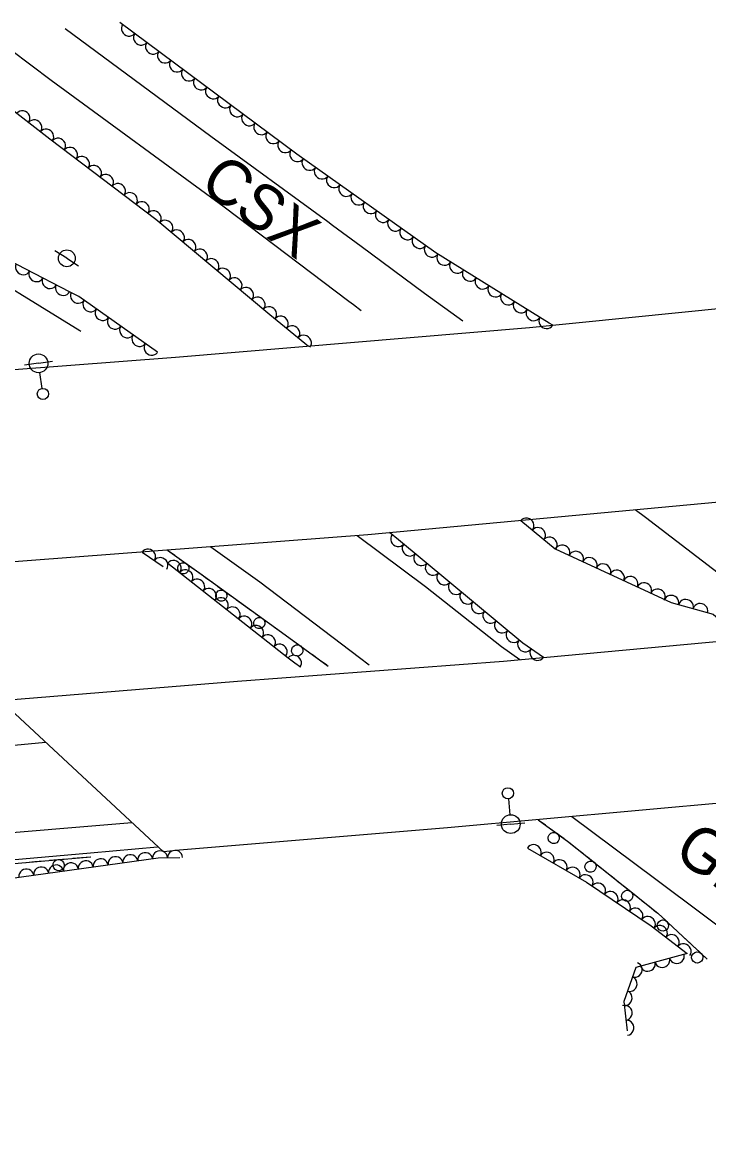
# Model space of a CAD drawing. Extents: x 1722896 to 1754269, y 648279 to 666297.
# Drawn here: x 1750468.3 to 1750651.3, y 652688.1 to 652986.2 of the extents above; entities that cross this region are included whole.
import ezdxf

# ---------------------------------------------------------------- set-up
doc = ezdxf.new("R2010")
doc.units = 0
for name, color, linetype in [('DESIGN - CENTERLINE - Proposed', 7, 'Continuous'), ('DESIGN - SCRATCH - User 1', 7, 'Continuous'), ('DESIGN - SHEET - Linework', 7, 'Continuous'), ('SURVEY - CENTERLINE - Preliminary Text', 7, 'Continuous'), ('SURVEY - DTM - Breaklines', 7, 'Continuous'), ('SURVEY - VEGETATION - Features with Text', 7, 'Continuous')]:
    doc.layers.add(name, color=color, linetype=linetype)

msp = doc.modelspace()

# ---------------------------------------------------------------- linework, layer by layer
at = {"layer": 'DESIGN - CENTERLINE - Proposed'}
for points in [[(1750735.43, 652865.92), (1750654.1, 652858.26), (1750560.41, 652849.6), (1750459.04, 652841.8), (1750417.27, 652838.57), (1750354.69, 652885.94), (1750435.83, 652891.34), (1750509.18, 652896.89), (1750603.5, 652904.82), (1750709.47, 652915.51)], [(1750815.21, 652839.49), (1750854.91, 652800.7), (1750770.62, 652790.32), (1750683.7, 652780.7), (1750581.67, 652771.43), (1750510.17, 652765.48), (1750505.95, 652765.02), (1750462.56, 652805.4), (1750525.67, 652810.58), (1750596.58, 652815.88), (1750666.84, 652822.41), (1750735.46, 652829.53), (1750788.52, 652836.33), (1750815.21, 652839.49)]]:
    msp.add_lwpolyline(points, dxfattribs=at)
at = {"layer": 'DESIGN - SCRATCH - User 1'}
for points in [[(1750507.02, 652845.49), (1750516.59, 652838.63), (1750537.42, 652823.59)], [(1750507.02, 652845.49), (1750508.93, 652844.12)], [(1750510.23, 652843.19), (1750513.97, 652840.51)], [(1750515.27, 652839.58), (1750516.59, 652838.63), (1750517.18, 652838.2)], [(1750517.18, 652838.2), (1750519.08, 652836.83)], [(1750520.38, 652835.89), (1750524.11, 652833.2)], [(1750525.41, 652832.26), (1750527.31, 652830.89)], [(1750527.31, 652830.89), (1750529.22, 652829.51)], [(1750530.52, 652828.57), (1750534.25, 652825.88)], [(1750535.54, 652824.95), (1750537.42, 652823.59)], [(1750537.42, 652823.59), (1750549.89, 652814.59)], [(1750537.42, 652823.59), (1750539.33, 652822.21)], [(1750540.63, 652821.28), (1750544.35, 652818.58)], [(1750545.65, 652817.65), (1750547.56, 652816.27)], [(1750547.56, 652816.27), (1750549.46, 652814.9)], [(1750605.86, 652773.63), (1750614.01, 652767.66), (1750637.76, 652748.7), (1750650.94, 652736.45)], [(1750605.86, 652773.63), (1750607.76, 652772.24)], [(1750609.05, 652771.29), (1750612.76, 652768.58)], [(1750614.05, 652767.63), (1750615.89, 652766.16)], [(1750615.89, 652766.16), (1750617.72, 652764.7)], [(1750347.04, 652752.56), (1750347.16, 652752.57), (1750400.84, 652756.23), (1750486.56, 652763.76)], [(1750475.58, 652762.8), (1750480.16, 652763.2)], [(1750481.76, 652763.34), (1750484.1, 652763.55)], [(1750484.1, 652763.55), (1750486.44, 652763.75)], [(1750618.97, 652763.7), (1750622.57, 652760.83)], [(1750469.3, 652762.25), (1750471.64, 652762.45)], [(1750471.64, 652762.45), (1750473.99, 652762.66)], [(1750623.82, 652759.83), (1750625.65, 652758.36)], [(1750625.65, 652758.36), (1750627.49, 652756.9)], [(1750628.74, 652755.9), (1750632.34, 652753.03)], [(1750633.59, 652752.03), (1750635.42, 652750.56)], [(1750635.42, 652750.56), (1750637.26, 652749.1)], [(1750638.46, 652748.05), (1750641.83, 652744.91)], [(1750643, 652743.83), (1750644.73, 652742.22)], [(1750644.73, 652742.22), (1750646.45, 652740.63)], [(1750647.62, 652739.54), (1750650.94, 652736.45)]]:
    msp.add_lwpolyline(points, dxfattribs=at)
for centre, start, end in [((1750511.21, 652840.64), 167.6056, 167.5958), ((1750521.35, 652833.34), 167.4311, 167.4213), ((1750531.49, 652826.03), 167.4311, 167.4213), ((1750541.59, 652818.73), 167.4311, 167.4213), ((1750610, 652768.74), 167.0501, 167.0403), ((1750477.98, 652761.5), 208.2835, 208.2737), ((1750619.82, 652761.1), 164.6583, 164.6485), ((1750629.58, 652753.31), 164.6583, 164.6485), ((1750639.11, 652745.4), 160.3623, 160.3525), ((1750648.27, 652736.89), 160.3623, 160.3525)]:
    msp.add_arc(centre, 1.5, start, end, dxfattribs=at)
at = {"layer": 'SURVEY - CENTERLINE - Preliminary Text'}
for points in [[(1750479.76, 652984.49), (1750518.6, 652955.85), (1750549.74, 652933.07)], [(1750555.32, 652911.79), (1750522.08, 652936.89), (1750476.02, 652970.7), (1750459.63, 652982.9)], [(1750315.17, 652969.94), (1750364.73, 652957.83), (1750396.51, 652947.77), (1750421.11, 652938.57), (1750450.43, 652924.44), (1750483.61, 652904.01)], [(1750549.74, 652933.07), (1750551, 652932.15)], [(1750551, 652932.15), (1750558.66, 652926.54), (1750575.58, 652913.99), (1750585.72, 652906.58)], [(1750556.6, 652910.83), (1750555.32, 652911.79)], [(1750558.68, 652909.26), (1750556.6, 652910.83)], [(1750483.61, 652904.01), (1750483.93, 652903.82)], [(1750663.4, 652832.03), (1750634.47, 652854.19), (1750631.71, 652856.19)], [(1750557.56, 652849.38), (1750575.85, 652835.77), (1750596.11, 652819.81), (1750600.99, 652816.29)], [(1750518.56, 652846.38), (1750531.64, 652837), (1750558.19, 652816.84), (1750560.8, 652814.89)], [(1749504.57, 652758.28), (1749541.78, 652759.24), (1749626.45, 652761.79), (1749700.43, 652763.68), (1749807.93, 652766.68), (1749897.1, 652769.42), (1749994.15, 652772.11), (1750071.5, 652774.74), (1750144.31, 652776.4), (1750251.03, 652780.35), (1750344.02, 652784.56), (1750443.66, 652791.33), (1750474.46, 652794.32)], [(1749509.8, 652734.84), (1749565.38, 652736.61), (1749648.41, 652738.9), (1749714.72, 652740.72), (1749772.9, 652742.48), (1749847.95, 652744.51), (1749922.36, 652746.83), (1750010.54, 652749.32), (1750110.05, 652752.58), (1750226.65, 652755.94), (1750316.35, 652760), (1750409.07, 652765.53), (1750497.48, 652772.91)], [(1750614.87, 652774.45), (1750637.22, 652757.73), (1750662.64, 652738.72), (1750684.35, 652722.81)], [(1750486.47, 652764.76), (1750504.35, 652766.36)], [(1750129.19, 652738.75), (1750179.79, 652741.15), (1750235.4, 652744.77), (1750289.1, 652748.39), (1750347.08, 652753.56), (1750400.76, 652757.23), (1750486.47, 652764.76)]]:
    msp.add_lwpolyline(points, dxfattribs=at)
at = {"layer": 'SURVEY - DTM - Breaklines'}
for p, q in [((1750480.16, 652923.27), (1750477.01, 652925.3)), ((1750480.16, 652923.27), (1750483.31, 652921.24)), ((1750472.62, 652895.28), (1750468.91, 652894.76)), ((1750472.62, 652895.28), (1750476.33, 652895.81)), ((1750473.57, 652888.6), (1750472.97, 652892.81)), ((1750597.92, 652779.17), (1750598.31, 652774.94)), ((1750598.54, 652772.45), (1750594.81, 652772.1)), ((1750598.54, 652772.45), (1750602.28, 652772.79))]:
    msp.add_line(p, q, dxfattribs=at)
for centre, radius in [((1750480.16, 652923.27), 2.25), ((1750472.62, 652895.28), 2.5), ((1750473.78, 652887.11), 1.5), ((1750597.78, 652780.66), 1.5), ((1750598.54, 652772.45), 2.5)]:
    msp.add_circle(centre, radius, dxfattribs=at)
at = {"layer": 'SURVEY - VEGETATION - Features with Text'}
for points in [[(1750609.72, 652905.45), (1750608.78, 652905.95), (1750578.57, 652924.71), (1750541.46, 652951.04), (1750494.29, 652986.17)], [(1750444.7, 652979.08), (1750475.6, 652955.1), (1750503.87, 652933.67), (1750534.32, 652908.32), (1750544.61, 652899.87)], [(1750480.9, 652914.36), (1750457.51, 652926.46), (1750425.71, 652942.17), (1750396.49, 652953.62), (1750360.07, 652964.48), (1750328.49, 652971.27)], [(1750504.36, 652898.21), (1750483.33, 652913.1), (1750480.9, 652914.36)], [(1750601.23, 652853.37), (1750610.41, 652845.83), (1750641.28, 652831.56), (1750652.47, 652828.42), (1750660.22, 652821.79)], [(1750607.26, 652816.87), (1750601.79, 652820.66), (1750568.65, 652848.26), (1750566.23, 652850.14)], [(1750500.23, 652844.97), (1750505.83, 652841.09)], [(1750507.12, 652842.02), (1750539.21, 652816.77)], [(1750539.21, 652816.77), (1750540.96, 652815.4), (1750542.49, 652814.38)], [(1750602.97, 652766.07), (1750618.72, 652756.93), (1750635.97, 652745.35), (1750645.59, 652737.94), (1750631.91, 652734.25), (1750628.68, 652725.2), (1750629.57, 652717.34)], [(1750461, 652757.43), (1750504.53, 652763.44), (1750510.31, 652763.57)]]:
    msp.add_lwpolyline(points, dxfattribs=at)
for centre, major_axis in [((1750496.65, 652984.41), (-1.6, 1.19)), ((1750499.86, 652982.02), (-1.6, 1.19)), ((1750503.07, 652979.63), (-1.6, 1.19)), ((1750506.27, 652977.24), (-1.6, 1.19)), ((1750509.48, 652974.85), (-1.6, 1.19)), ((1750512.69, 652972.46), (-1.6, 1.19)), ((1750515.9, 652970.08), (-1.6, 1.19)), ((1750519.11, 652967.69), (-1.6, 1.19)), ((1750522.31, 652965.3), (-1.6, 1.19)), ((1750468.4, 652960.69), (1.58, -1.23)), ((1750525.52, 652962.91), (-1.6, 1.19)), ((1750471.56, 652958.24), (1.58, -1.23)), ((1750528.73, 652960.52), (-1.6, 1.19)), ((1750474.72, 652955.78), (1.58, -1.23)), ((1750531.94, 652958.13), (-1.6, 1.19)), ((1750535.15, 652955.74), (-1.6, 1.19)), ((1750477.9, 652953.36), (1.59, -1.21)), ((1750538.35, 652953.35), (-1.6, 1.19)), ((1750481.09, 652950.94), (1.59, -1.21)), ((1750484.28, 652948.52), (1.59, -1.21)), ((1750541.56, 652950.96), (-1.63, 1.16)), ((1750487.47, 652946.11), (1.59, -1.21)), ((1750544.83, 652948.65), (-1.63, 1.16)), ((1750490.65, 652943.69), (1.59, -1.21)), ((1750548.09, 652946.33), (-1.63, 1.16)), ((1750551.35, 652944.02), (-1.63, 1.16)), ((1750493.84, 652941.27), (1.59, -1.21)), ((1750554.61, 652941.7), (-1.63, 1.16)), ((1750497.03, 652938.86), (1.59, -1.21)), ((1750500.21, 652936.44), (1.59, -1.21)), ((1750557.87, 652939.39), (-1.63, 1.16)), ((1750503.4, 652934.02), (1.59, -1.21)), ((1750561.14, 652937.08), (-1.63, 1.16)), ((1750564.4, 652934.76), (-1.63, 1.16)), ((1750506.49, 652931.48), (1.54, -1.28)), ((1750567.66, 652932.45), (-1.63, 1.16)), ((1750509.57, 652928.92), (1.54, -1.28)), ((1750570.92, 652930.13), (-1.63, 1.16)), ((1750512.64, 652926.36), (1.54, -1.28)), ((1750574.19, 652927.82), (-1.63, 1.16)), ((1750577.45, 652925.5), (-1.63, 1.16)), ((1750515.71, 652923.81), (1.54, -1.28)), ((1750580.8, 652923.32), (-1.7, 1.06)), ((1750468.46, 652920.8), (-1.78, 0.92)), ((1750518.79, 652921.25), (1.54, -1.28)), ((1750521.86, 652918.69), (1.54, -1.28)), ((1750584.2, 652921.21), (-1.7, 1.06)), ((1750472.02, 652918.96), (-1.78, 0.92)), ((1750475.57, 652917.12), (-1.78, 0.92)), ((1750524.94, 652916.13), (1.54, -1.28)), ((1750587.6, 652919.1), (-1.7, 1.06)), ((1750590.99, 652916.99), (-1.7, 1.06)), ((1750479.12, 652915.28), (-1.78, 0.92)), ((1750528.01, 652913.57), (1.54, -1.28)), ((1750594.39, 652914.88), (-1.7, 1.06)), ((1750483.13, 652913.21), (-1.78, 0.92)), ((1750486.41, 652910.92), (-1.63, 1.16)), ((1750531.09, 652911.01), (1.54, -1.28)), ((1750597.79, 652912.77), (-1.7, 1.06)), ((1750489.67, 652908.61), (-1.63, 1.16)), ((1750534.16, 652908.45), (1.54, -1.28)), ((1750601.19, 652910.66), (-1.7, 1.06)), ((1750604.59, 652908.55), (-1.7, 1.06)), ((1750492.94, 652906.3), (-1.63, 1.16)), ((1750537.25, 652905.91), (1.55, -1.27)), ((1750607.99, 652906.44), (-1.7, 1.06)), ((1750496.2, 652903.99), (-1.63, 1.16)), ((1750499.47, 652901.68), (-1.63, 1.16)), ((1750540.34, 652903.37), (1.55, -1.27)), ((1750543.43, 652900.83), (1.55, -1.27)), ((1750502.73, 652899.36), (-1.63, 1.16)), ((1750602.77, 652852.1), (1.55, -1.27)), ((1750568.47, 652848.39), (-1.58, 1.23)), ((1750605.86, 652849.56), (1.55, -1.27)), ((1750608.95, 652847.03), (1.55, -1.27)), ((1750571.55, 652845.84), (-1.54, 1.28)), ((1750612.33, 652844.94), (1.82, -0.84)), ((1750501.87, 652843.83), (1.65, -1.14)), ((1750505.16, 652841.56), (1.65, -1.14)), ((1750574.63, 652843.28), (-1.54, 1.28)), ((1750615.96, 652843.26), (1.82, -0.84)), ((1750619.59, 652841.59), (1.82, -0.84)), ((1750508.7, 652840.78), (1.57, -1.24)), ((1750511.84, 652838.31), (1.57, -1.24)), ((1750577.7, 652840.72), (-1.54, 1.28)), ((1750623.22, 652839.91), (1.82, -0.84)), ((1750626.86, 652838.23), (1.82, -0.84)), ((1750514.98, 652835.84), (1.57, -1.24)), ((1750580.77, 652838.16), (-1.54, 1.28)), ((1750630.49, 652836.55), (1.82, -0.84)), ((1750518.13, 652833.36), (1.57, -1.24)), ((1750583.85, 652835.6), (-1.54, 1.28)), ((1750586.92, 652833.04), (-1.54, 1.28)), ((1750634.12, 652834.87), (1.82, -0.84)), ((1750637.75, 652833.19), (1.82, -0.84)), ((1750521.27, 652830.89), (1.57, -1.24)), ((1750589.99, 652830.48), (-1.54, 1.28)), ((1750641.38, 652831.53), (1.93, -0.54)), ((1750645.24, 652830.45), (1.93, -0.54)), ((1750649.09, 652829.37), (1.93, -0.54)), ((1750524.41, 652828.42), (1.57, -1.24)), ((1750593.07, 652827.92), (-1.54, 1.28)), ((1750527.56, 652825.94), (1.57, -1.24)), ((1750530.7, 652823.47), (1.57, -1.24)), ((1750596.14, 652825.36), (-1.54, 1.28)), ((1750533.84, 652820.99), (1.57, -1.24)), ((1750599.22, 652822.8), (-1.54, 1.28)), ((1750536.99, 652818.52), (1.57, -1.24)), ((1750602.32, 652820.29), (-1.64, 1.14)), ((1750540.78, 652815.53), (1.57, -1.24)), ((1750605.61, 652818.01), (-1.64, 1.14)), ((1750604.7, 652765.07), (1.73, -1)), ((1750485.21, 652760.78), (1.98, 0.27)), ((1750489.18, 652761.32), (1.98, 0.27)), ((1750493.14, 652761.87), (1.98, 0.27)), ((1750497.1, 652762.42), (1.98, 0.27)), ((1750501.06, 652762.96), (1.98, 0.27)), ((1750505.03, 652763.45), (2, 0.05)), ((1750509.03, 652763.54), (2, 0.05)), ((1750608.16, 652763.06), (1.73, -1)), ((1750611.62, 652761.05), (1.73, -1)), ((1750469.37, 652758.59), (1.98, 0.27)), ((1750473.33, 652759.13), (1.98, 0.27)), ((1750477.29, 652759.68), (1.98, 0.27)), ((1750481.25, 652760.23), (1.98, 0.27)), ((1750615.08, 652759.05), (1.73, -1)), ((1750618.54, 652757.04), (1.73, -1)), ((1750621.86, 652754.82), (1.66, -1.11)), ((1750625.19, 652752.59), (1.66, -1.11)), ((1750628.51, 652750.36), (1.66, -1.11)), ((1750631.83, 652748.13), (1.66, -1.11)), ((1750635.15, 652745.91), (1.66, -1.11)), ((1750638.36, 652743.52), (1.58, -1.22)), ((1750641.52, 652741.07), (1.58, -1.22)), ((1750644.69, 652738.63), (1.58, -1.22)), ((1750638.96, 652736.15), (-1.93, -0.52)), ((1750642.83, 652737.19), (-1.93, -0.52)), ((1750631.68, 652733.59), (-0.67, -1.88)), ((1750635.1, 652735.11), (-1.93, -0.52)), ((1750630.33, 652729.82), (-0.67, -1.88)), ((1750628.99, 652726.06), (-0.67, -1.88)), ((1750629.03, 652722.13), (0.22, -1.99)), ((1750629.48, 652718.16), (0.22, -1.99))]:
    msp.add_ellipse(centre, major_axis=major_axis, ratio=0.940188, start_param=0, end_param=3.141593, dxfattribs=at)

# ---------------------------------------------------------------- texts
at = {"layer": 'DESIGN - SHEET - Linework'}
for s, rotation, p in [('CSX', 323.8194, (1750515.05, 652942.15)), ('GLENROSE AVE.', 323.7662, (1750641.44, 652764.17))]:
    msp.add_text(s, height=12, rotation=rotation, dxfattribs=at).set_placement(p)

doc.saveas('drawing.dxf')
